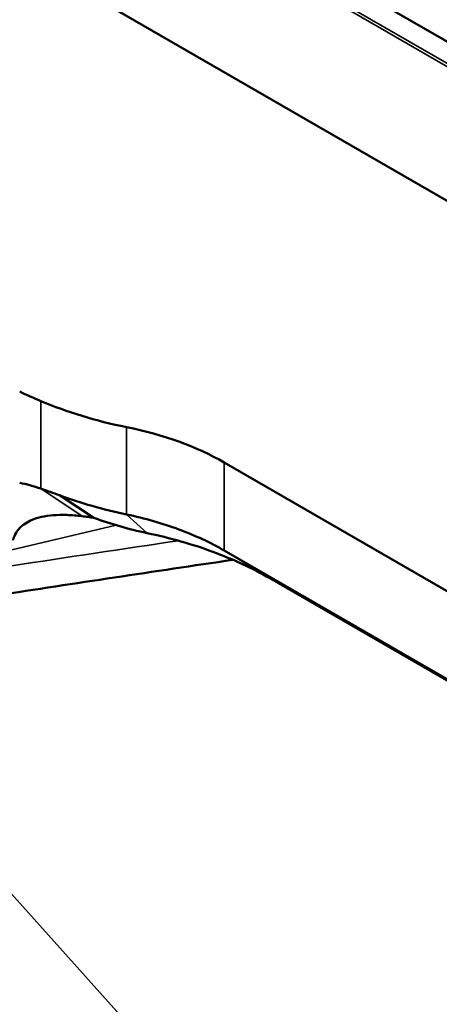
# Model space of a CAD drawing. Header units: millimetres. Extents: x 0 to 2100, y 0 to 1485.
# Tile 573 of 581: x 1794 to 1827, y 1169 to 1245. Entities that reach past the tile are written whole.
import ezdxf

# ---------------------------------------------------------------- set-up
doc = ezdxf.new("R2010")
doc.units = ezdxf.units.MM
doc.header["$LTSCALE"] = 5
doc.layers.add('Sichtbar (ISO)', color=7, linetype='Continuous', lineweight=50)
doc.layers.add('Sichtbar schmal (ISO)', color=7, linetype='Continuous', lineweight=35)

msp = doc.modelspace()

# ---------------------------------------------------------------- linework, layer by layer
at = {"layer": 'Sichtbar (ISO)'}
for p, q in [((1888.959, 1208.078), (1722.789, 1304.016)), ((1856.392, 1214.518), (1742.711, 1280.152)), ((1809.978, 1211.056), (1842.012, 1192.562)), ((1797.197, 1208.511), (1799.855, 1206.768)), ((1809.978, 1204.231), (1864.469, 1172.77)), ((1811.069, 1203.568), (1811.067, 1203.568)), ((1813.513, 1202.082), (1864.457, 1172.669))]:
    msp.add_line(p, q, dxfattribs=at)
for centre, major_axis, start_param, end_param in [((1837.34, 1248.331), (-70, 0), 0.904992, 0.934608), ((1810.604, 1227.433), (-25, 0), 0.934608, 1.236425), ((1795.836, 1202.891), (-20, 0), 3.926991, 4.378018)]:
    msp.add_ellipse(centre, major_axis=major_axis, ratio=0.57735, start_param=start_param, end_param=end_param, dxfattribs=at)
for points, knots in [([(1795.751, 1209.032), (1795.465, 1209.127), (1795.182, 1209.213), (1794.632, 1209.361), (1794.365, 1209.425), (1794.102, 1209.479)], [-0.2102994, -0.2102994, -0.2102994, -0.2102994, -0.1033755, -0.1033755, -0.000001, -0.000001, -0.000001, -0.000001]), ([(1797.197, 1208.511), (1796.95, 1208.603), (1796.706, 1208.692), (1796.224, 1208.866), (1795.986, 1208.95), (1795.751, 1209.031)], [-0.1756312, -0.1756312, -0.1756312, -0.1756312, -0.0878944, -0.0878944, -0.0000301, -0.0000301, -0.0000301, -0.0000301]), ([(1802.4, 1207.028), (1801.488, 1207.218), (1800.595, 1207.438), (1798.856, 1207.934), (1798.012, 1208.21), (1797.197, 1208.512)], [-0.5793618, -0.5793618, -0.5793618, -0.5793618, -0.2897052, -0.2897052, -0.0000412, -0.0000412, -0.0000412, -0.0000412]), ([(1793.584, 1205.04), (1793.703, 1205.472), (1793.918, 1205.766), (1794.362, 1206.24), (1794.697, 1206.454), (1795.502, 1206.785), (1796.034, 1206.913), (1797.049, 1206.99), (1797.399, 1206.995), (1798.146, 1206.97), (1798.548, 1206.937), (1798.952, 1206.888)], [0.000016, 0.000016, 0.000016, 0.000016, 0.180182, 0.180182, 0.442496, 0.442496, 0.726541, 0.726541, 0.86796, 0.86796, 1.024099, 1.024099, 1.024099, 1.024099]), ([(1798.952, 1206.887), (1799.101, 1206.87), (1799.25, 1206.851), (1799.552, 1206.811), (1799.703, 1206.79), (1799.855, 1206.768)], [0.00001449, 0.00001449, 0.00001449, 0.00001449, 0.04668512, 0.04668512, 0.09344871, 0.09344871, 0.09344871, 0.09344871]), ([(1799.856, 1206.768), (1800.503, 1206.527), (1801.174, 1206.307), (1802.554, 1205.912), (1803.263, 1205.736), (1803.986, 1205.583)], [0.0000791, 0.0000791, 0.0000791, 0.0000791, 0.2301411, 0.2301411, 0.4599098, 0.4599098, 0.4599098, 0.4599098]), ([(1809.978, 1204.23), (1808.914, 1204.843), (1807.733, 1205.393), (1805.183, 1206.335), (1803.821, 1206.723), (1802.4, 1207.026)], [0.0000699, 0.0000699, 0.0000699, 0.0000699, 0.4515194, 0.4515194, 0.9030157, 0.9030157, 0.9030157, 0.9030157]), ([(1803.989, 1205.581), (1805.777, 1205.204), (1807.485, 1204.72), (1810.694, 1203.541), (1812.171, 1202.854), (1813.511, 1202.081)], [0.000094, 0.000094, 0.000094, 0.000094, 0.568346, 0.568346, 1.136593, 1.136593, 1.136593, 1.136593])]:
    msp.add_open_spline(points, degree=3, knots=knots, dxfattribs=at)
msp.add_open_spline([(1810.656, 1203.507), (1804.53, 1202.6), (1798.403, 1201.681), (1792.274, 1200.743)], degree=3, dxfattribs=at)
at = {"layer": 'Sichtbar schmal (ISO)'}
for p, q in [((1874.615, 1214.428), (1735.439, 1294.782)), ((1735.553, 1294.955), (1874.729, 1214.602)), ((1795.751, 1209.032), (1795.751, 1215.823)), ((1802.4, 1207.027), (1802.4, 1213.799)), ((1809.978, 1211.056), (1809.978, 1204.23)), ((1795.752, 1209.031), (1798.952, 1206.888)), ((1802.401, 1207.025), (1803.989, 1205.582)), ((1793.496, 1204.269), (1801.601, 1206.186)), ((1809.978, 1204.23), (1813.512, 1202.082)), ((1826.674, 1140.599), (1793.246, 1177.861))]:
    msp.add_line(p, q, dxfattribs=at)
msp.add_open_spline([(1806.414, 1204.99), (1802.109, 1204.348), (1797.803, 1203.701), (1793.496, 1203.042)], degree=3, dxfattribs=at)

doc.saveas('drawing.dxf')
